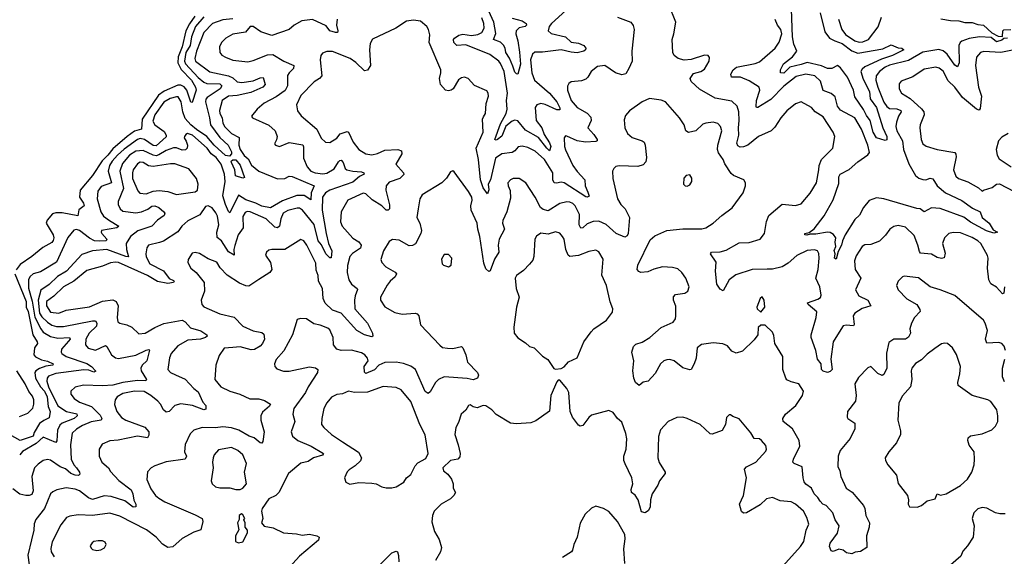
# Model space of a CAD drawing. Extents: x 1892934 to 2008621, y 567149 to 683290.
# Tile 272 of 298: x 1943972 to 1950778, y 663184 to 666892. Entities that reach past the tile are written whole.
import ezdxf

# ---------------------------------------------------------------- set-up
doc = ezdxf.new("R2010")
doc.units = 0

msp = doc.modelspace()

# ---------------------------------------------------------------- linework, layer by layer
at = {"layer": '0CON20XD'}
for points in [[(1947375, 666903.9), (1947445, 666883.4), (1947471.9, 666865), (1947475.7, 666855), (1947465, 666845.8), (1947425, 666835.4), (1947403.6, 666815), (1947401.5, 666795), (1947415.9, 666745.9), (1947427.6, 666667.6), (1947432.6, 666585), (1947415, 666516.7), (1947405, 666518), (1947395, 666530), (1947380.4, 666570.4), (1947357.1, 666627.1), (1947333, 666665), (1947328.7, 666695), (1947316.3, 666716.3), (1947296.4, 666736.4), (1947247.5, 666755), (1947263.6, 666796.4), (1947249, 666875), (1947195, 666998.1)], [(1950778.8, 665045), (1950775, 665002.5), (1950765, 664998.8), (1950724, 665044), (1950685, 665067.5), (1950670.9, 665095), (1950662.7, 665175), (1950667.1, 665245), (1950663.1, 665263.1), (1950616.7, 665345), (1950595, 665363.5), (1950555, 665386.9), (1950475, 665418.9), (1950425, 665420.6), (1950395.7, 665414.3), (1950365.6, 665384.4), (1950350.6, 665345), (1950368.6, 665278.6), (1950362.6, 665247.4), (1950345, 665241.2), (1950315, 665249.2), (1950275, 665271.3), (1950199.5, 665279.5), (1950190.8, 665290.8), (1950181.2, 665335), (1950155, 665400.8), (1950095, 665457.9), (1950045, 665470.5), (1950015, 665462.2), (1949985.8, 665445), (1949956.2, 665403.8), (1949915, 665361.4), (1949855, 665338.6), (1949815, 665337.1), (1949795, 665325.7), (1949755, 665261.2), (1949742.2, 665225), (1949748.1, 665165), (1949786.5, 665105), (1949749.4, 665025), (1949771.5, 664985), (1949835, 664954.6), (1949856, 664914), (1949795, 664895.6), (1949744, 664865), (1949733.3, 664845), (1949740, 664785), (1949735, 664776.2), (1949685, 664782.2), (1949665, 664777.1), (1949613.3, 664695), (1949594.6, 664665), (1949578.9, 664545), (1949588.1, 664475), (1949575, 664460), (1949555, 664454.2), (1949525, 664463.1), (1949514, 664475), (1949511.9, 664515), (1949487.8, 664545), (1949476.2, 664605), (1949443.6, 664695), (1949443.9, 664715), (1949478.4, 664835), (1949483.2, 664873.2), (1949422.5, 664925), (1949418, 664935), (1949489.8, 664960.2), (1949506.8, 664973.2), (1949512.5, 664987.5), (1949502, 665045), (1949474.4, 665105), (1949490.5, 665165), (1949497.6, 665245), (1949497.1, 665277.1), (1949487.5, 665295), (1949465, 665302.5), (1949415, 665296.1), (1949345, 665262.5), (1949285, 665210), (1949242.7, 665185), (1949175, 665168.7), (1949139, 665169), (1949035, 665165.6), (1948921.2, 665128.8), (1948876.6, 665093.4), (1948835, 665017.5), (1948815, 665030), (1948790.5, 665065), (1948781.5, 665155), (1948786.6, 665216.6), (1948746.7, 665275), (1948755, 665285.6), (1948815, 665287.8), (1948855, 665299.5), (1948945, 665350.6), (1949015, 665351.8), (1949090, 665375), (1949119.4, 665415), (1949133.4, 665496.6), (1949150.9, 665539.1), (1949242.9, 665617.1), (1949335, 665608.1), (1949375, 665620.8), (1949435, 665694.2), (1949478.8, 665765), (1949495.8, 665854.2), (1949497.3, 665885), (1949513.3, 665925), (1949592.5, 666005), (1949605.8, 666085.8), (1949594, 666115), (1949525, 666220), (1949470, 666255), (1949445, 666285.8), (1949375, 666324.3), (1949335, 666310.8), (1949275, 666261.4), (1949233.1, 666215), (1949191.1, 666148.9), (1949165.8, 666125), (1949079.2, 666085), (1949005, 666025.3), (1948975, 666013.2), (1948952.3, 666012.2), (1948935, 666020.6), (1948929.2, 666039.2), (1948943.3, 666095), (1948939.7, 666145), (1948945.9, 666195.9), (1948942.1, 666255), (1948931.9, 666295), (1948895, 666328.5), (1948779, 666349), (1948671.5, 666411.5), (1948614, 666465), (1948606, 666485), (1948630.6, 666519.4), (1948680, 666535), (1948705, 666550), (1948737.5, 666605), (1948740, 666630), (1948730, 666645), (1948706.4, 666646.4), (1948613, 666617), (1948565, 666613.1), (1948524.5, 666624.5), (1948495, 666643.8), (1948487.5, 666665), (1948481.4, 666755), (1948494.3, 666795), (1948506.5, 666875), (1948460, 666995)], [(1945183.5, 666916.5), (1945146.3, 666863.7), (1945119.9, 666815), (1945094.8, 666705), (1945066.7, 666635), (1945065.9, 666595), (1945088.6, 666548.6), (1945158.6, 666475), (1945185.9, 666425), (1945190.5, 666405), (1945165, 666320), (1945155, 666323.3), (1945127.7, 666405), (1945108.4, 666428.4), (1945085, 666440.9), (1945065, 666438.8), (1944971.5, 666398.5), (1944930.3, 666369.7), (1944818.8, 666205), (1944814.7, 666135.3), (1944765, 666122.2), (1944715.1, 666084.9), (1944615, 665999.8), (1944580.7, 665955), (1944542.1, 665917.9), (1944475.5, 665815), (1944390.8, 665715), (1944385.4, 665665), (1944412.7, 665625), (1944418.1, 665605), (1944381.6, 665578.4), (1944373.2, 665536.8), (1944265, 665556.8), (1944221.4, 665558.6), (1944199.5, 665550.5), (1944162.1, 665507.9), (1944154, 665485), (1944203.5, 665405), (1944207.5, 665385), (1944202.7, 665367.3), (1944195, 665353.5), (1944131.1, 665318.9), (1944056.7, 665255), (1943975, 665200.5), (1943946.6, 665163.4)], [(1945245, 666911.2), (1945187.5, 666845), (1945158.8, 666775), (1945149.3, 666715), (1945120, 666665), (1945109.9, 666605), (1945118.2, 666588.2), (1945205, 666493.1), (1945245, 666459.6), (1945265, 666450.4), (1945355, 666448.3), (1945370, 666435), (1945358.6, 666415), (1945266.9, 666355), (1945257.9, 666342.1), (1945256.1, 666325), (1945284.3, 666215), (1945290.7, 666165), (1945355, 666078.6), (1945412.3, 666025), (1945435, 665978.9), (1945436.2, 665965), (1945421.7, 665948.3), (1945395, 665953.7), (1945316, 666025), (1945265.7, 666085), (1945194.1, 666134.1), (1945155.2, 666165), (1945115, 666209.7), (1945098.5, 666255), (1945086.8, 666325), (1945068.2, 666358.2), (1945055, 666360.3), (1945012.1, 666347.9), (1944967.5, 666322.5), (1944905.7, 666235), (1944891.7, 666191.7), (1944905.2, 666165.2), (1944970.3, 666120.3), (1944985.2, 666095), (1944985, 666083.6), (1944915, 666020.7), (1944895, 666023.5), (1944835, 666064.1), (1944805, 666071.1), (1944785, 666064.8), (1944695, 665998.6), (1944646.7, 665955), (1944611, 665915), (1944593.3, 665885), (1944582.8, 665845), (1944605.2, 665764.8), (1944535, 665739.2), (1944511.9, 665708.1), (1944506.4, 665655), (1944533.7, 665563.7), (1944551.3, 665535), (1944593.4, 665505), (1944656, 665465), (1944643.8, 665455), (1944536.7, 665435), (1944534, 665425), (1944540, 665415), (1944573.3, 665375), (1944570, 665365), (1944525, 665360.7), (1944489.2, 665365), (1944455, 665382.5), (1944385, 665436.1), (1944365, 665442.4), (1944345, 665438), (1944305, 665386.7), (1944225, 665217.5), (1944115, 665150), (1944065, 665135.4), (1944045, 665118.5), (1944033, 665097), (1944032.7, 665037.2), (1944056.8, 664946.8), (1944075.5, 664835.5), (1944117.8, 664755), (1944135, 664733.8), (1944185, 664702.3), (1944235, 664691.3), (1944316.2, 664695), (1944320.5, 664685), (1944310.2, 664669.8), (1944259.6, 664615), (1944257.9, 664595), (1944263.6, 664585), (1944292.5, 664565), (1944435.1, 664515.1), (1944468.5, 664495), (1944496.9, 664463.1), (1944485, 664455.8), (1944449.8, 664469.8), (1944415, 664473.2), (1944222.5, 664447.5), (1944171.9, 664428.1), (1944161.6, 664415), (1944160.4, 664395), (1944171.2, 664355), (1944235, 664224.7), (1944295, 664183.3), (1944367.5, 664167.5), (1944368.6, 664155), (1944347.6, 664135), (1944265.9, 664104.1), (1944248.9, 664091.1), (1944233, 664055), (1944227.6, 663982.4), (1944220.5, 663969.5), (1944135, 664007.5), (1944085, 663964.1), (1943991.4, 663908.6), (1943971.6, 663885)], [(1945445, 666898.1), (1945375, 666891), (1945305, 666865.7), (1945245.3, 666805), (1945194, 666676), (1945182, 666625), (1945187.8, 666605), (1945285, 666531.9), (1945415, 666505.2), (1945445, 666491.3), (1945475, 666462.9), (1945508.2, 666458.2), (1945585, 666469.7), (1945635, 666491.5), (1945655, 666494), (1945669.1, 666445), (1945653.3, 666425), (1945569.8, 666390.2), (1945475, 666368.3), (1945414, 666365), (1945372.1, 666335), (1945353, 666265), (1945355.8, 666245), (1945371.6, 666215), (1945375, 666177.8), (1945390.9, 666150.9), (1945435.2, 666105.2), (1945487.9, 666077.9), (1945487.7, 666025), (1945495.2, 665995), (1945524.5, 665954.5), (1945550.7, 665930.7), (1945575, 665886.9), (1945625, 665846.1), (1945755, 665792.1), (1945805, 665794.7), (1945835, 665810), (1945855, 665808.2), (1946006.5, 665745), (1945987, 665695), (1945985, 665646.7), (1945937.1, 665677.1), (1945887.6, 665677.6), (1945788.4, 665641.6), (1945705, 665591.7), (1945645, 665603.7), (1945605.1, 665625.1), (1945535, 665646.6), (1945485, 665679.2), (1945425, 665557.5), (1945415, 665566.2), (1945393.3, 665615), (1945375.7, 665675), (1945393, 665775), (1945387.4, 665825), (1945363.4, 665895), (1945329.4, 665939.4), (1945295, 665965.3), (1945268, 666005), (1945166.8, 666095), (1945132.5, 666105), (1945120.6, 666099.4), (1945111.4, 666085), (1945108.9, 666075), (1945123.1, 666053.1), (1945130.6, 666025), (1945129.7, 666005), (1945117.5, 665992.5), (1945095, 665991), (1945055, 666007.8), (1945035, 666007.4), (1944985, 665987.5), (1944932.6, 665957.4), (1944915, 665952.3), (1944895, 665955.5), (1944825, 665987.6), (1944775, 665982.6), (1944729.8, 665955), (1944681.7, 665898.3), (1944664.4, 665845), (1944688.4, 665725), (1944653.4, 665636.6), (1944651.8, 665615), (1944665.6, 665585), (1944685, 665570), (1944775, 665558.1), (1944814.8, 665565.2), (1944856.6, 665583.4), (1944885, 665603.6), (1944905, 665606.3), (1944932.5, 665595), (1944968.6, 665565), (1944974.3, 665555), (1944970.9, 665539.1), (1944925, 665506.7), (1944885.5, 665465), (1944787.3, 665432.7), (1944736.9, 665395), (1944708.8, 665345), (1944710.6, 665305), (1944725, 665253.9), (1944705, 665254.8), (1944575, 665305.1), (1944475.7, 665294.3), (1944400.4, 665269.6), (1944296.4, 665153.6), (1944233, 665117), (1944175, 665063.3), (1944117.3, 665022.7), (1944099.1, 664955), (1944108.9, 664865), (1944125, 664839.6), (1944165, 664801.5), (1944195, 664781.9), (1944225, 664771.3), (1944275, 664772.5), (1944475, 664812.2), (1944495, 664810), (1944505.7, 664795.7), (1944502.3, 664775), (1944451.2, 664725), (1944428.7, 664685), (1944425.5, 664645.5), (1944445, 664621.4), (1944495, 664608.2), (1944565, 664640), (1944575, 664634), (1944605.3, 664575.3), (1944635, 664555.6), (1944655, 664550), (1944775, 664572.8), (1944845, 664607.5), (1944865, 664613.3), (1944868.6, 664608.6), (1944850.8, 664535), (1944819.4, 664505), (1944809.7, 664485), (1944811.8, 664465), (1944847.3, 664405), (1944844.2, 664395.8), (1944785, 664399.2), (1944685, 664384.8), (1944615, 664367.5), (1944545, 664362.6), (1944412.6, 664367.4), (1944355, 664351.9), (1944324.4, 664325.6), (1944325.8, 664305), (1944347.5, 664275), (1944385, 664250), (1944468.6, 664218.6), (1944528, 664158), (1944540.4, 664135), (1944533.8, 664125), (1944465, 664111.9), (1944405, 664087.7), (1944365, 664063.1), (1944335, 664034.4), (1944322.7, 663955), (1944326.8, 663855), (1944345, 663816.7), (1944365, 663794.3)], [(1947746.4, 666955), (1947647.5, 666865), (1947632.5, 666845), (1947626, 666815), (1947646.8, 666796.8), (1947744.7, 666774.7), (1947785, 666738), (1947835, 666730.4), (1947871.4, 666715), (1947886, 666695), (1947884, 666685), (1947871.2, 666675), (1947825, 666662.7), (1947782.9, 666667.1), (1947715, 666683.7), (1947585, 666667.9), (1947532.2, 666667.8), (1947515.5, 666655), (1947502.3, 666615), (1947511.8, 666525), (1947531.2, 666475), (1947635, 666383.9), (1947685.7, 666325), (1947706.1, 666283.9), (1947705, 666269.2), (1947685, 666268.9), (1947605, 666305.8), (1947575, 666312.5), (1947547.5, 666305), (1947534.5, 666285), (1947542.9, 666195), (1947580.2, 666145), (1947598, 666098), (1947635, 666041.4), (1947643.3, 666015), (1947635, 665986.7), (1947615, 666003.5), (1947557.9, 666077.9), (1947467.9, 666127.9), (1947415, 666193.8), (1947395, 666197.5), (1947375, 666192), (1947332.8, 666157.2), (1947305, 666087.9), (1947275, 666063.5), (1947265, 666059.2), (1947256.2, 666065), (1947295, 666172.5), (1947335.5, 666244.5), (1947341.5, 666275), (1947336.3, 666335), (1947344.4, 666385.6), (1947320, 666535), (1947295, 666590), (1947285, 666605.5), (1947220.9, 666650.9), (1947055, 666718.4), (1946994, 666714), (1946972.7, 666735), (1946971.2, 666755), (1946977.9, 666765), (1947007.8, 666785), (1947035, 666793), (1947095, 666782.3), (1947139.6, 666790.4), (1947165.6, 666805), (1947181.5, 666835), (1947179.2, 666865), (1947166, 666906)], [(1948105, 666908.9), (1948195.5, 666875.5), (1948213.4, 666853.4), (1948219.4, 666825), (1948203.3, 666675), (1948204.5, 666605), (1948183.3, 666555), (1948162.2, 666517.8), (1948135, 666510.6), (1948090, 666525), (1948016.4, 666576.4), (1947965, 666570), (1947921.8, 666535), (1947900, 666495), (1947885, 666480.9), (1947855, 666468.8), (1947785, 666462.5), (1947768.9, 666451.1), (1947757.6, 666432.4), (1947757.5, 666405), (1947782.8, 666335), (1947825.5, 666285), (1947895.2, 666245.3), (1947919.4, 666219.4), (1947922.3, 666195), (1947898.1, 666145), (1947939.9, 666099.9), (1947962.9, 666065), (1947964, 666055), (1947955, 666050), (1947883.5, 666046.5), (1947826.2, 666056.2), (1947755, 666088), (1947745, 666088.8), (1947734.4, 666075.6), (1947738, 666015), (1947745, 665993.1), (1947796, 665885), (1947825, 665843.2), (1947879.5, 665785), (1947880.7, 665745), (1947900.2, 665700.3), (1947907.6, 665672.4), (1947895, 665665.7), (1947885, 665667.8), (1947735, 665764.7), (1947715, 665769.6), (1947683, 665763), (1947665.9, 665765.9), (1947657.5, 665785), (1947656.2, 665835), (1947599.1, 665925), (1947535, 665983.5), (1947485, 666010), (1947445, 666018.9), (1947416.8, 666013.2), (1947394.1, 665985.9), (1947375.8, 665974.2), (1947305, 665966.1), (1947260.7, 665935), (1947226.7, 665785), (1947209.2, 665755), (1947214.4, 665715.6), (1947205, 665690), (1947175, 665731.1), (1947157.7, 665785), (1947144, 665925), (1947127.7, 666005), (1947174.5, 666115), (1947171.2, 666205), (1947178.4, 666221.6)], [(1949607.2, 666747.2), (1949657.1, 666727.1), (1949725, 666677.5), (1949765, 666660.2), (1949939.1, 666690.9), (1949995, 666718.6), (1950045, 666697.1), (1950070, 666695), (1950082.5, 666685), (1950004.4, 666645), (1949930, 666620), (1949813.9, 666566.1), (1949795, 666550.7), (1949787.4, 666535), (1949802, 666482), (1949846.7, 666395), (1949851.6, 666345), (1949894.6, 666285), (1949937.7, 666145), (1949966, 666085), (1949965, 666062.5), (1949955, 666057.5), (1949895, 666076), (1949871.2, 666115), (1949850, 666195), (1949825, 666229.5), (1949805, 666272.1), (1949745, 666358.2), (1949735.9, 666405), (1949693.4, 666495), (1949645, 666558.9), (1949625, 666574.7), (1949585, 666555.4), (1949555.7, 666554.3), (1949514.5, 666574.5), (1949415, 666597), (1949375, 666581.7), (1949295.4, 666564.6), (1949255, 666523.8), (1949232, 666525), (1949231.1, 666545), (1949252.6, 666587.4), (1949315, 666635.9), (1949342.8, 666675), (1949322.7, 666722.7), (1949314.5, 666775), (1949307.9, 666965)], [(1949505, 666940.8), (1949538.6, 666808.6), (1949569.6, 666765), (1949607.2, 666747.2)], [(1949630.9, 666895), (1949655.4, 666825), (1949679.9, 666789.9), (1949745, 666746.1), (1949775, 666737.9), (1949801.1, 666738.9), (1949839.1, 666755), (1949906.7, 666843.3), (1949929.1, 666910.9)], [(1950338.8, 666898.8), (1950405.8, 666885.8), (1950463.7, 666883.7), (1950505, 666872.2), (1950555, 666871.9), (1950595, 666859.3), (1950635, 666855.2), (1950690.9, 666800.9), (1950735, 666778.5), (1950764.5, 666775.5), (1950767.8, 666815), (1950775, 666823.2), (1950823.3, 666825)], [(1947178.4, 666221.6), (1947191.1, 666245), (1947196.6, 666313.4), (1947211.4, 666365), (1947210.8, 666385), (1947200.3, 666400.3), (1947116.8, 666436.8), (1947072.5, 666485), (1947046.2, 666496.2), (1947025, 666491.2), (1947005, 666476.2), (1946967.5, 666415), (1946955, 666404.2), (1946935, 666400), (1946915.5, 666405.5), (1946881.1, 666445), (1946873.1, 666485), (1946883.5, 666525), (1946881.8, 666545), (1946802.2, 666735), (1946808, 666788), (1946797.5, 666825), (1946785.9, 666845.9), (1946741.7, 666881.7), (1946695, 666888.6), (1946645, 666881.4), (1946570.8, 666835), (1946411.3, 666758.7), (1946395, 666727.5), (1946389.1, 666685), (1946397.9, 666575), (1946375, 666542.9), (1946355, 666538.6), (1946296.1, 666596.1), (1946255.7, 666625), (1946135, 666671.6), (1946095, 666672.9), (1946065, 666660), (1946053.1, 666645), (1946048.9, 666615), (1946059.3, 666505), (1946045, 666485.5), (1946008.2, 666461.8), (1945915, 666367.5), (1945885.7, 666305), (1945892.8, 666262.8), (1945917, 666227), (1946025, 666135.6), (1946055, 666074.3), (1946085, 666046.5), (1946115, 666044.5), (1946165, 666073.7), (1946187.6, 666102.4), (1946235, 666120.4), (1946245.4, 666115), (1946277.9, 666045), (1946315.3, 665995.3), (1946365.3, 665965.3), (1946405, 665958.7), (1946445, 665966.6), (1946495, 665989.7), (1946585, 665996.4), (1946610, 665985), (1946612.9, 665965), (1946572.9, 665895), (1946625.7, 665835), (1946627.9, 665822.1), (1946599.2, 665795), (1946525, 665770.6), (1946504.6, 665745), (1946503.2, 665715), (1946527.4, 665612.6), (1946527.1, 665585), (1946520, 665575), (1946505, 665576), (1946475.6, 665605), (1946408.5, 665648.5), (1946365, 665690), (1946345, 665694.4), (1946241.1, 665645), (1946193.5, 665565), (1946190.5, 665495), (1946201.1, 665465), (1946275, 665381.4), (1946315, 665357.8), (1946332.9, 665335), (1946327.1, 665312.9), (1946272.9, 665277.1), (1946254.5, 665255), (1946236.9, 665193.1), (1946236, 665145), (1946246.2, 665095), (1946265, 665064.4), (1946305.4, 665035.4), (1946307.6, 665027.6), (1946290.3, 664985), (1946285.8, 664955), (1946289.3, 664895), (1946375.6, 664795), (1946411.2, 664725), (1946412.5, 664705), (1946405, 664701.2), (1946355, 664714), (1946301.9, 664745), (1946193.3, 664863.3), (1946135.2, 664885.2), (1946083.4, 664933.4), (1946069, 664965), (1946065.2, 665035), (1946037.7, 665085), (1946033.9, 665125), (1946021.9, 665161.9), (1946019.9, 665209.9), (1945957.5, 665335), (1945935, 665364.3), (1945915, 665374.2), (1945805, 665304.5), (1945715, 665304.2), (1945695, 665298.8), (1945676.7, 665285), (1945670, 665265), (1945704.6, 665214.6), (1945713.6, 665165), (1945700.6, 665145), (1945624.1, 665095.9), (1945555, 665051.5), (1945535, 665052.7), (1945492.3, 665072.2), (1945406.9, 665126.9), (1945357.1, 665177.1), (1945335, 665216.9), (1945275, 665240.6), (1945215, 665275.7), (1945185, 665283.8), (1945165, 665278.8), (1945136, 665235), (1945134.2, 665215), (1945155.8, 665175), (1945192, 665145), (1945246.9, 665075), (1945249.2, 665015), (1945226, 664955), (1945231.4, 664925), (1945245, 664908), (1945355, 664860), (1945455, 664835.5), (1945513.3, 664775), (1945585, 664742.5), (1945645, 664730), (1945659.7, 664719.7), (1945663.1, 664685), (1945651.1, 664655), (1945635, 664636.9), (1945595, 664612.2), (1945570.7, 664610.7), (1945495, 664632.1), (1945445, 664627.1), (1945385, 664621.4), (1945349.5, 664570.5), (1945326.7, 664505), (1945321.4, 664405), (1945362, 664355), (1945424.1, 664324.1), (1945494.6, 664304.6), (1945562.2, 664272.2), (1945625, 664270.9), (1945665, 664261.5), (1945705.6, 664235.6), (1945698.9, 664221.1), (1945650.5, 664179.5), (1945637.8, 664155), (1945638.5, 664125), (1945662.5, 664045), (1945653, 663977), (1945645, 663966.2), (1945635, 663967.5), (1945592.7, 664002.7), (1945556.9, 664015), (1945485.7, 664055), (1945435, 664072.5), (1945375, 664078.2), (1945325, 664072.1), (1945232.5, 664075), (1945175.3, 664054.7), (1945149.2, 664030.8), (1945114.6, 663955.4), (1945111.5, 663905), (1945125.5, 663875), (1945115, 663854.4), (1944985, 663837.3), (1944905, 663809.4), (1944881.2, 663795), (1944855, 663767.5), (1944850.6, 663715), (1944879.1, 663649.1), (1944910, 663605), (1944932.5, 663585), (1944975, 663560), (1945185, 663470.5), (1945232, 663445), (1945238.6, 663425), (1945225, 663366), (1945175, 663350.4), (1945094, 663306), (1945030.3, 663249.7), (1944995, 663244.2), (1944958, 663268), (1944915, 663316.7), (1944847.5, 663367.5), (1944665, 663461.3), (1944595, 663481.6), (1944475, 663465.8), (1944375, 663469.6), (1944318, 663462), (1944295, 663451.4), (1944255, 663400), (1944196.4, 663283.6), (1944186.5, 663236.5), (1944190, 663215), (1944208.9, 663178.9)], [(1946166.5, 666896.5), (1946161.5, 666855), (1946170.8, 666815), (1946167.5, 666805), (1946155, 666803.3), (1946115, 666816.4), (1946089.4, 666849.4), (1945995, 666893.6), (1945921.2, 666885), (1945868, 666855), (1945835, 666823.5), (1945715, 666782.5), (1945637.6, 666807.6), (1945586.2, 666846.2), (1945565, 666846.2), (1945533.3, 666806.7), (1945445, 666792.9), (1945395.7, 666765), (1945366, 666734), (1945353.3, 666705), (1945355.5, 666665.5), (1945367.9, 666647.9), (1945393.4, 666633.4), (1945445, 666612.7), (1945548, 666602), (1945585, 666610), (1945685, 666649.5), (1945722.7, 666652.7), (1945796.9, 666605), (1945865.7, 666575), (1945863.8, 666555), (1945833.8, 666525), (1945823.8, 666506.2), (1945823, 666435), (1945806.1, 666403.9), (1945745, 666358.2), (1945661.4, 666315), (1945614.2, 666275), (1945573.3, 666225), (1945580, 666215), (1945693.6, 666163.6), (1945737.8, 666125), (1945752.5, 666085), (1945747.7, 666062.3), (1945732.5, 666035), (1945740, 666025), (1945767, 666017), (1945835, 666043.3), (1945928.4, 666028.4), (1945934.6, 666014.6), (1945933.8, 665935), (1945958.8, 665875), (1945984.8, 665844.7), (1946015, 665833.3), (1946067.9, 665827.9), (1946095, 665832), (1946145, 665860.8), (1946175, 665908.9), (1946185, 665920), (1946195, 665920.6), (1946208.4, 665905), (1946221.8, 665865), (1946233.1, 665855), (1946275.3, 665844.7), (1946335, 665840.9), (1946350, 665835), (1946352, 665825), (1946321.6, 665808.4), (1946275, 665770.2), (1946114.5, 665715), (1946084.6, 665695), (1946065.3, 665665), (1946063.1, 665575), (1946090, 665415), (1946106.7, 665345), (1946128.7, 665295), (1946125, 665246.2), (1946115, 665247.1), (1946086.9, 665275), (1946057.1, 665337.1), (1946034.8, 665365), (1946007, 665477), (1945926.7, 665576.7), (1945905, 665590.4), (1945889.6, 665590.4), (1945825, 665574.7), (1945793.7, 665556.3), (1945776, 665515), (1945767.6, 665465), (1945755, 665453.4), (1945735, 665459.1), (1945675, 665515.9), (1945565, 665564.7), (1945545, 665566.2), (1945530.8, 665559.2), (1945515, 665532.5), (1945516.4, 665455), (1945481.2, 665405), (1945458.1, 665331.9), (1945452.6, 665305), (1945455, 665264.3), (1945415, 665288.2), (1945367.6, 665365), (1945336.4, 665386.4), (1945334.8, 665425), (1945347.6, 665475), (1945339.2, 665535), (1945328.4, 665558.4), (1945301.1, 665591.1), (1945275, 665606.2), (1945255, 665601.2), (1945217, 665543), (1945135, 665503.1), (1945093.3, 665465), (1945065, 665426.4), (1944965, 665361.8), (1944937.9, 665352.1)], [(1950172.8, 665587.2), (1949946.2, 665653.8), (1949895, 665661.8), (1949845, 665642.2), (1949805.6, 665595), (1949777.7, 665542.3), (1949745, 665511.4), (1949678.6, 665405), (1949659.2, 665365), (1949653.5, 665335), (1949629.1, 665290.9), (1949615, 665237.5), (1949604.5, 665244.5), (1949609.2, 665275), (1949603.1, 665296.9), (1949614.6, 665325), (1949609.7, 665355), (1949612.9, 665385), (1949597.1, 665407.1), (1949575, 665420.9), (1949555, 665424.7), (1949475, 665410), (1949435, 665411.2), (1949412.9, 665402.9), (1949400, 665405), (1949400, 665415), (1949428.8, 665421.2), (1949462.9, 665447.1), (1949533.5, 665536.5), (1949595, 665648), (1949635, 665760.8), (1949635, 665807.5), (1949642.5, 665825), (1949705, 665857.5), (1949765, 665910.5), (1949835, 665957.5), (1949845.6, 665974.4), (1949834, 666025), (1949791.9, 666135), (1949744.3, 666214.3), (1949645, 666267.1), (1949625.7, 666295), (1949609.2, 666359.2), (1949581.8, 666381.8), (1949525, 666403.5), (1949507.4, 666467.4), (1949469.2, 666505), (1949405, 666515.2), (1949340.2, 666499.8), (1949255, 666433.2), (1949165, 666341.8), (1949075, 666284.4), (1949065.8, 666285.8), (1949062.8, 666292.8), (1949064.2, 666334.2), (1949088.1, 666405), (1949084.5, 666425), (1949015, 666469.2), (1948955, 666494.1), (1948892.5, 666495), (1948888, 666515), (1948903.3, 666545), (1948925.8, 666565), (1949055, 666589.3), (1949085, 666601.5), (1949195, 666695.7), (1949222.9, 666737.1), (1949239.7, 666795), (1949232.3, 666825), (1949210, 666855), (1949194.6, 666894.6)], [(1950800, 666765), (1950775, 666762.2), (1950761.2, 666751.2), (1950725, 666740), (1950688.3, 666768.3), (1950606.7, 666773.3), (1950535, 666763.2), (1950485, 666743.1), (1950473.3, 666735), (1950463.4, 666715), (1950466.1, 666595), (1950455, 666565.7), (1950437.2, 666577.2), (1950384.1, 666655), (1950355, 666677.4), (1950325, 666686.5), (1950215, 666667.5), (1950115, 666610), (1949985, 666578.4), (1949955, 666564.3), (1949916.1, 666535), (1949893.2, 666505), (1949890.4, 666475), (1949902.7, 666425), (1949945, 666323.5), (1949965, 666293.2), (1949985, 666277.6), (1950035.2, 666275.2), (1950063.9, 666263.9), (1950066.1, 666255), (1950045.9, 666225), (1950032.5, 666185), (1950029.2, 666155), (1950034.8, 666124.8), (1950073.5, 666055), (1950082.4, 665995), (1950117, 665897), (1950163.3, 665815), (1950187.3, 665797.3), (1950215, 665787.1), (1950235, 665786.2), (1950265, 665797.3), (1950283.4, 665793.4), (1950314.8, 665744.8), (1950372.1, 665695), (1950485, 665643.1), (1950559.3, 665589.3), (1950610.8, 665565), (1950625.5, 665525), (1950672.9, 665485), (1950700, 665440), (1950730, 665425), (1950705, 665417.5), (1950655, 665433.2), (1950545, 665493.5), (1950498.1, 665528.1), (1950335, 665587), (1950275, 665592.5), (1950225, 665564.3), (1950196.9, 665585), (1950172.8, 665587.2)], [(1950835, 666682.9), (1950755, 666665.2), (1950637.5, 666672.5), (1950614.7, 666665.3), (1950585, 666633.3), (1950578.8, 666575), (1950598.7, 666425), (1950620.3, 666365), (1950612.1, 666277.9), (1950605, 666266.2), (1950585, 666274.4), (1950488.2, 666355), (1950435, 666426.9), (1950390.1, 666470.1), (1950356.1, 666536.1), (1950328.5, 666558.5), (1950305, 666565.4), (1950225, 666551.5), (1950145, 666496.9), (1950065, 666466.7), (1950052, 666448), (1950050.5, 666415), (1950067.8, 666385), (1950128.2, 666348.2), (1950206.6, 666276.6), (1950221.2, 666255), (1950223.1, 666235), (1950196.4, 666165), (1950194.5, 666145), (1950203.8, 666063.8), (1950215.4, 666035.4), (1950238.8, 666018.8), (1950315, 665995.5), (1950435, 665974.5), (1950443.5, 665963.5), (1950446.1, 665945), (1950427.9, 665855), (1950441.9, 665811.9), (1950461.4, 665795), (1950525, 665771.8), (1950600.5, 665730.5), (1950625, 665707.5), (1950635, 665713.3), (1950695, 665733.3), (1950725, 665756.6), (1950745, 665758.6), (1950846, 665705)], [(1948568.8, 665001.2), (1948590, 665015), (1948600, 665045), (1948577.5, 665105), (1948550, 665145), (1948521.2, 665171.2), (1948485, 665180), (1948415, 665184.5), (1948355, 665168.9), (1948315, 665150.6), (1948265, 665146), (1948251.2, 665151.2), (1948240, 665165), (1948244.2, 665195), (1948328.9, 665371.1), (1948361.4, 665398.6), (1948445, 665435.4), (1948555, 665446.2), (1948686.8, 665446.8), (1948715, 665453.3), (1948765, 665485.6), (1948825, 665538.9), (1948897.8, 665592.2), (1948971.9, 665695), (1948989.2, 665745), (1948988.8, 665765), (1948977.5, 665785), (1948905, 665815.5), (1948888.9, 665828.9), (1948845.2, 665895.3), (1948835.3, 665925), (1948802, 665972), (1948794.8, 665994.8), (1948797.2, 666025), (1948824.5, 666125), (1948815.5, 666155), (1948797.5, 666175), (1948765, 666183.3), (1948715, 666178.1), (1948695, 666170), (1948645, 666123.5), (1948595, 666111.9), (1948577.5, 666125), (1948564.3, 666165), (1948532.5, 666215), (1948435, 666323.8), (1948405, 666336.2), (1948325, 666347.1), (1948275.4, 666324.6), (1948188, 666262), (1948158.9, 666231.1), (1948149.7, 666200.3), (1948154.5, 666144.5), (1948174.2, 666105), (1948205, 666078.6), (1948275, 666055.8), (1948287.5, 666045), (1948295.7, 666025), (1948305, 665940), (1948299.2, 665910.8), (1948281.7, 665888.3), (1948245, 665877.1), (1948115, 665881.9), (1948093.2, 665876.8), (1948078, 665865), (1948069.2, 665845), (1948071.4, 665795), (1948104.5, 665655), (1948128.2, 665615), (1948156.9, 665585), (1948186.9, 665525), (1948177.8, 665415), (1948170.3, 665399.7), (1948155, 665388.8), (1948095, 665414.5), (1948025.9, 665475.9), (1947975, 665500.3), (1947935, 665498.4), (1947895, 665482.2), (1947865, 665454.5), (1947851.2, 665451.2), (1947839.6, 665475), (1947840.8, 665545), (1947811.5, 665605), (1947795, 665621.8), (1947775, 665631.2), (1947753.6, 665633.6), (1947705, 665621.5), (1947625, 665571.2), (1947589.5, 665579.5), (1947571.8, 665595), (1947535.6, 665665.6), (1947471.2, 665765), (1947425, 665794.2), (1947383.3, 665795), (1947364.2, 665785), (1947347.1, 665765), (1947347.5, 665745), (1947363, 665713), (1947365, 665660), (1947340, 665565), (1947310.6, 665505), (1947310.2, 665485), (1947322.2, 665445), (1947285.3, 665375), (1947280.3, 665335), (1947283.2, 665286.8), (1947252.8, 665237.2), (1947225, 665157.5), (1947215, 665151.2), (1947195, 665170), (1947179.1, 665209.1), (1947153.3, 665395), (1947138.2, 665445), (1947134.7, 665485), (1947091.5, 665575), (1947089.6, 665605), (1947099.3, 665645), (1947096.4, 665666.4), (1947075, 665705.7), (1946975, 665840), (1946965, 665846.7), (1946949.5, 665840.5), (1946923, 665797), (1946890, 665765), (1946755, 665682.5), (1946736.9, 665655), (1946725.6, 665585.6), (1946716.4, 665525), (1946736.7, 665485), (1946748.5, 665435), (1946745.3, 665414.7), (1946707.4, 665342.6), (1946688, 665332), (1946665, 665329.4), (1946595, 665367.9), (1946547.9, 665372.1), (1946525, 665360), (1946485.5, 665295), (1946469.2, 665235), (1946474.2, 665215), (1946502.5, 665185), (1946568.2, 665148.2), (1946576.5, 665135), (1946567.8, 665115), (1946531.9, 665085), (1946511.9, 665058.1), (1946466.7, 664975), (1946465, 664953.3), (1946495, 664907.5), (1946565, 664868.9), (1946615, 664856.7), (1946705, 664864.4), (1946719.7, 664859.7), (1946730.8, 664845), (1946743.4, 664783.4), (1946875, 664642.5), (1946895, 664627.5), (1946928.8, 664621.2), (1946965, 664620.8), (1947025, 664634.2), (1947035.6, 664625), (1947056, 664575), (1947064, 664534), (1947066.7, 664525), (1947135.7, 664455), (1947143.8, 664435), (1947137.5, 664415), (1947106.6, 664403.4), (1947065, 664411.8), (1946905, 664423.3), (1946865.8, 664405), (1946845, 664385.7), (1946809.4, 664320.6), (1946795, 664309.2), (1946773.7, 664323.7), (1946707.1, 664475), (1946675, 664498), (1946625, 664516), (1946575, 664526.4), (1946495, 664522.8), (1946455, 664503.8), (1946425, 664473.1), (1946365, 664447.8), (1946356.4, 664456.4), (1946352, 664495), (1946380, 664535), (1946375, 664552.9), (1946357.8, 664575), (1946335, 664589.1), (1946265, 664607.5), (1946195, 664605.5), (1946164.2, 664615), (1946141.1, 664645), (1946138.8, 664695), (1946115, 664748), (1946101.5, 664761.5), (1946049.2, 664780.8), (1946005, 664791.1), (1945955, 664824.4), (1945912.9, 664827.1), (1945890, 664820), (1945858.2, 664715), (1945796.6, 664603.4), (1945745.4, 664544.6), (1945733.1, 664515), (1945735.8, 664495), (1945748.7, 664478.7), (1945795, 664462.2), (1945835, 664462.3), (1945975, 664492.5), (1946017.3, 664487.3), (1946032.5, 664475), (1946030.6, 664455), (1945965, 664354.2), (1945947.1, 664315), (1945867.9, 664205), (1945860, 664165), (1945874.4, 664115), (1945848.9, 664045), (1945858.1, 664015), (1945894.7, 663984.7), (1945987.1, 663945), (1946072.5, 663895), (1946065, 663883.3), (1946002.5, 663865), (1945965, 663839.2), (1945915, 663828.1), (1945830, 663755), (1945762.5, 663625), (1945741.2, 663605), (1945695, 663581.2), (1945648.8, 663515), (1945644, 663495), (1945653.3, 663445), (1945643.3, 663415), (1945662.3, 663392.3), (1945725, 663380), (1945795, 663346.7), (1945885, 663339.4), (1945925, 663328.8), (1945975, 663335.7), (1946025.7, 663325.7), (1946042.5, 663315), (1946037.5, 663295), (1945905, 663184.2), (1945770, 663035)], [(1950805.8, 666105), (1950760.4, 666079.6), (1950738.5, 666055), (1950721.1, 665995), (1950727.8, 665955), (1950741.9, 665931.9), (1950825, 665875.6)], [(1945055, 665684.4), (1945185, 665702.5), (1945200, 665715), (1945206.2, 665755), (1945194.3, 665794.3), (1945141.1, 665861.1), (1945045, 665895.3), (1945015, 665896.6), (1944895, 665877.5), (1944862.9, 665882.9), (1944825, 665905.3), (1944805, 665907.8), (1944785, 665896.4), (1944756.7, 665855), (1944750.4, 665835), (1944751.6, 665795), (1944788.5, 665708.5), (1944802.7, 665692.7), (1944845, 665688), (1944895, 665707.6), (1944935, 665711.6), (1944995, 665704.4), (1945055, 665684.4)], [(1945515, 665797.5), (1945463.5, 665813.5), (1945458, 665855), (1945435.5, 665905), (1945434.7, 665915.3), (1945445, 665924.4), (1945465, 665924.2), (1945495, 665887.9), (1945525, 665802.5), (1945515, 665797.5)], [(1948585, 665742.5), (1948605, 665750), (1948617, 665773), (1948617, 665797), (1948605, 665820), (1948580, 665815), (1948563, 665797), (1948560, 665755), (1948573, 665743), (1948585, 665742.5)], [(1947675, 664477.5), (1947715, 664482.5), (1947735, 664493.3), (1947765, 664528.8), (1947825, 664556.2), (1947872.2, 664665), (1947921.4, 664735), (1947940, 664755), (1948029.2, 664815), (1948069.7, 664870.3), (1948072.5, 664895), (1948053.2, 664943.2), (1948029.1, 665055), (1947996.6, 665126.6), (1948005, 665237.5), (1947975, 665288.8), (1947955, 665300), (1947905, 665290), (1947835, 665262), (1947775, 665255.4), (1947764.1, 665265), (1947748, 665305), (1947734.7, 665374.7), (1947724.7, 665394.7), (1947706.7, 665416.7), (1947675, 665425.6), (1947625, 665410.5), (1947573.6, 665416.4), (1947544.5, 665395.5), (1947533.3, 665375), (1947525.4, 665254.6), (1947518.5, 665231.5), (1947496.6, 665203.4), (1947455, 665158), (1947406.2, 665125), (1947396, 665105), (1947404.5, 665035), (1947425.4, 664975), (1947405.4, 664905), (1947387.3, 664767.3), (1947389.2, 664725), (1947414.4, 664694.4), (1947468.5, 664658.5), (1947495, 664632.9), (1947528, 664625), (1947585, 664565.8), (1947623.1, 664543.1), (1947665, 664482.5), (1947675, 664477.5)], [(1944937.9, 665352.1), (1944861.2, 665335), (1944850, 665315), (1944842.9, 665275), (1944845.8, 665254.2), (1944870.8, 665205), (1944965, 665157.1), (1945005, 665103.6), (1945035, 665090.8), (1945039.4, 665085), (1945035.7, 665075), (1944995, 665069.4), (1944923.4, 665083.4), (1944855, 665124.8), (1944655, 665214.4), (1944635, 665217.5), (1944598.4, 665211.6), (1944545, 665188.6), (1944435, 665158.9), (1944345, 665084.7), (1944275, 665045.4), (1944208.7, 664981.3), (1944158, 664945), (1944157.7, 664915), (1944185, 664872.1), (1944242.5, 664865), (1944293.8, 664885), (1944455, 664907.5), (1944545, 664946.2), (1944615.2, 664955.2), (1944637.5, 664945), (1944653.5, 664915), (1944644.5, 664835), (1944650.6, 664805), (1944664.1, 664794.1), (1944712.9, 664782.9), (1944747.3, 664767.3), (1944795, 664721.9), (1944840, 664725), (1944905.6, 664764.4), (1944967.9, 664792.1), (1945095, 664814.7), (1945115, 664805.3), (1945151.7, 664761.7), (1945225, 664742.5), (1945266, 664715), (1945267.1, 664705), (1945256, 664695), (1945222.5, 664685), (1945135, 664676.7), (1945065, 664639.1), (1945019.4, 664585), (1945008.1, 664555), (1944995.8, 664475.8), (1945013.8, 664455), (1945048.8, 664438.8), (1945115, 664407.3), (1945175, 664342.9), (1945205, 664321.5), (1945238.6, 664248.6), (1945258.1, 664225), (1945258.5, 664201.5), (1945245, 664196.7), (1945166.1, 664226.1), (1945085, 664237.1), (1945044.4, 664225), (1945005, 664184.2), (1944985, 664179.4), (1944965, 664195.6), (1944944.2, 664234.2), (1944925.5, 664255), (1944878.2, 664295), (1944832.3, 664322.3), (1944765, 664325.9), (1944685, 664310), (1944645, 664285.5), (1944631.5, 664265), (1944626.6, 664233.4), (1944642.5, 664185), (1944675, 664143.5), (1944705, 664123.5), (1944837.1, 664077.1), (1944863.5, 664045), (1944865, 664020), (1944855, 664003.1), (1944786, 664014), (1944652.7, 663987.3), (1944595, 663981.5), (1944541.4, 663958.6), (1944520, 663925), (1944520.6, 663875), (1944540.6, 663835), (1944585, 663795.6), (1944599.8, 663769.8), (1944657, 663707), (1944742.5, 663642.5), (1944754, 663616), (1944761.7, 663571.7), (1944775.5, 663545), (1944775.5, 663524.5), (1944755, 663522.7), (1944697.8, 663567.8), (1944605, 663597.3), (1944555, 663600.5), (1944475, 663576), (1944447, 663587), (1944385.3, 663635.3), (1944355, 663648), (1944293.9, 663656.1), (1944227.6, 663642.4), (1944199.8, 663630.2), (1944185.3, 663614.7), (1944143.9, 663515), (1944082.3, 663437.7), (1944072.1, 663407.9), (1944069.4, 663365), (1944053.5, 663296.5), (1944028.9, 663191.1), (1944044.6, 663074.6)], [(1946935, 665183.8), (1946953.3, 665195), (1946960, 665245), (1946935, 665268.8), (1946905, 665268.8), (1946887, 665237), (1946893.3, 665205), (1946902.5, 665195), (1946935, 665183.8)], [(1943939.1, 665135), (1944016.4, 664945), (1944015.4, 664905), (1944029.2, 664875), (1944061.9, 664715), (1944093.5, 664665), (1944094.4, 664655), (1944073.5, 664625), (1944068.5, 664575), (1944081.6, 664561.6), (1944122.1, 664542.1), (1944165, 664532.5), (1944204, 664515), (1944200, 664505), (1944151.6, 664498.4), (1944108.9, 664481.1), (1944083.4, 664466.6), (1944076.7, 664455), (1944081.1, 664415), (1944116.5, 664355), (1944142.1, 664325), (1944162.3, 664285), (1944168.3, 664218.3), (1944182.5, 664185), (1944175, 664140.8), (1944138.6, 664121.4), (1944108.8, 664101.2), (1944070.8, 664039.2), (1944065, 664013.9), (1943975, 663983.1), (1943901.2, 664025)], [(1950786.2, 664605), (1950776.2, 664635), (1950760, 664655), (1950740.9, 664660.9), (1950656.2, 664656.2), (1950648.1, 664685), (1950661.1, 664745), (1950646.9, 664795), (1950634.2, 664815), (1950435, 664985.7), (1950335, 665024.4), (1950266.2, 665046.2), (1950185, 665108.1), (1950085, 665119.2), (1950074.4, 665115.6), (1950043.8, 665085), (1950032.5, 665055), (1950044.2, 665025), (1950105, 664962.9), (1950173.2, 664923.2), (1950195, 664890), (1950195.8, 664875), (1950156.9, 664835), (1950135.7, 664795), (1950125.6, 664755), (1950128.9, 664725), (1950115, 664697.5), (1950094.5, 664685.5), (1950015, 664684.4), (1949979.1, 664660.9), (1949963.4, 664586.6), (1949965.4, 664484.6), (1949945, 664440), (1949934.2, 664434.2), (1949905, 664448), (1949855, 664495.8), (1949835, 664486), (1949771.1, 664418.9), (1949744.4, 664375), (1949754.5, 664295), (1949748.6, 664255), (1949693.8, 664185), (1949692.5, 664145), (1949697.5, 664135), (1949744.1, 664104.1), (1949744.3, 664065), (1949711.7, 663998.3), (1949644, 663916), (1949630, 663875), (1949626.2, 663805), (1949640.4, 663775), (1949648.7, 663735), (1949684.5, 663655), (1949726.8, 663626.8), (1949804.3, 663534.3), (1949814.2, 663515), (1949820, 663465), (1949846, 663415), (1949844, 663385), (1949825.6, 663325), (1949828.1, 663245), (1949785, 663216.4), (1949748.2, 663211.8), (1949725, 663200.8), (1949687.9, 663207.9), (1949665, 663226.2), (1949635, 663233.8), (1949595, 663217.5), (1949580.7, 663220.7), (1949570.5, 663250.5), (1949574.2, 663275), (1949626.1, 663343.9), (1949635.9, 663395), (1949609.1, 663435), (1949591.9, 663485), (1949546.9, 663535), (1949522.5, 663545), (1949504.7, 663565), (1949490.2, 663590.2), (1949464, 663615), (1949445.4, 663655), (1949405, 663683.3), (1949395, 663698), (1949386.7, 663725), (1949381.2, 663801.2), (1949324.4, 663824.4), (1949316.2, 663835), (1949320.6, 663855), (1949365.4, 663945), (1949358.9, 663985), (1949314.5, 664065), (1949250, 664115), (1949246, 664135), (1949266, 664165), (1949338.1, 664225), (1949382.2, 664295), (1949390, 664325), (1949358.8, 664375), (1949305, 664388.6), (1949275, 664404.4), (1949267.1, 664415), (1949248.1, 664475), (1949248.1, 664565), (1949192, 664655), (1949185, 664710), (1949175, 664732.5), (1949125, 664780), (1949095, 664780), (1949077.5, 664765), (1949073.8, 664715), (1949049.3, 664680.7), (1948968.3, 664601.7), (1948925, 664588), (1948895, 664602), (1948865, 664637.5), (1948831.7, 664651.7), (1948765, 664660), (1948685, 664647.1), (1948656, 664625), (1948647.2, 664552.8), (1948635, 664513.3), (1948614.2, 664475.8), (1948605, 664472), (1948555, 664485.8), (1948495.5, 664535.5), (1948465, 664542.9), (1948445, 664540.9), (1948425, 664534.4), (1948400.8, 664515), (1948365, 664446.7), (1948316.2, 664395), (1948282.3, 664387.7), (1948255, 664363.3), (1948227.5, 664385), (1948216.7, 664415), (1948210, 664465), (1948216.9, 664535), (1948204.3, 664595), (1948215.8, 664634.2), (1948230.3, 664649.7), (1948275, 664664), (1948328, 664695), (1948405.6, 664764.4), (1948488, 664802), (1948504.2, 664825), (1948508.1, 664845), (1948506.6, 664913.4), (1948490.8, 664955), (1948492, 664978), (1948505, 664992.5), (1948568.8, 665001.2)], [(1949095, 664870), (1949122.5, 664905), (1949117.5, 664955), (1949105, 664977.5), (1949090, 664965), (1949067.5, 664905), (1949070, 664895), (1949095, 664870)], [(1950175, 663522.9), (1950205, 663535.8), (1950245, 663566.7), (1950299.2, 663580.8), (1950315, 663616.2), (1950336.4, 663606.4), (1950375.7, 663614.3), (1950476.1, 663673.9), (1950523, 663717), (1950553.9, 663766.1), (1950568.8, 663815), (1950572.5, 663855), (1950568.8, 663905), (1950535, 663952.5), (1950525.8, 663985), (1950528, 664002), (1950545, 664015.8), (1950625, 664030.5), (1950692, 664058), (1950718, 664082), (1950734.2, 664115), (1950734.3, 664155), (1950725.5, 664195), (1950684.4, 664254.4), (1950665, 664265.8), (1950555, 664295.6), (1950458.9, 664365), (1950456.4, 664385), (1950470.9, 664445), (1950475.4, 664495.4), (1950448.6, 664578.6), (1950420, 664625), (1950385, 664654), (1950367.7, 664657.7), (1950345, 664651.4), (1950298.8, 664618.8), (1950245, 664580.6), (1950205, 664541.9), (1950163.8, 664516.2), (1950138.9, 664485), (1950134.5, 664465), (1950139.1, 664405), (1950130, 664355), (1950075, 664292.9), (1950048, 664245), (1950041.9, 664125), (1950060.9, 664050.9), (1950060, 664025), (1950032.7, 663967.3), (1949979.2, 663905), (1949954, 663865), (1949955.9, 663845.9), (1949972, 663815), (1950033.8, 663745), (1950045, 663687.5), (1950108, 663605), (1950115.8, 663575), (1950113.3, 663545), (1950122.5, 663525), (1950175, 663522.9)], [(1950779.5, 664389.5), (1950766.2, 664425), (1950764.6, 664485), (1950782.7, 664545)], [(1943970.3, 664149.7), (1944027.9, 664172.1), (1944061.8, 664208.2), (1944069.2, 664235), (1944068.8, 664265), (1944061, 664291), (1944035, 664323.2), (1944010.5, 664375), (1943950.9, 664465)], [(1949246, 663115), (1949368.6, 663251.4), (1949391.4, 663285), (1949408.1, 663365), (1949426.1, 663405), (1949412.8, 663452.8), (1949390, 663495), (1949335, 663544.2), (1949305, 663559.2), (1949227.7, 663567.7), (1949175, 663590.8), (1949135, 663580.8), (1949090, 663540), (1948995.4, 663484.6), (1948975, 663482.9), (1948962.3, 663492.3), (1948947.8, 663545), (1948974.4, 663605), (1948996.1, 663725), (1948981.1, 663785), (1948997.1, 663802.9), (1949060.8, 663835), (1949129.5, 663910.5), (1949135.3, 663924.7), (1949130.3, 663950.3), (1949100.6, 663985), (1949085, 663994.4), (1949048.9, 663998.9), (1949025, 664036), (1948945, 664133.3), (1948900.5, 664150.5), (1948885, 664162.5), (1948875, 664162.5), (1948857.3, 664142.7), (1948850.6, 664095), (1948827.2, 664052.8), (1948758.3, 664028.3), (1948745, 664031.2), (1948675, 664095.5), (1948585, 664136.9), (1948555, 664144.2), (1948515, 664144), (1948455, 664116.2), (1948402.4, 664057.6), (1948388.3, 664011.7), (1948382.2, 663865), (1948392, 663832), (1948433.8, 663765), (1948433.8, 663755), (1948394.2, 663705), (1948384, 663675), (1948343.7, 663616.3), (1948331.9, 663575), (1948330, 663525), (1948318.8, 663501.2), (1948295, 663483.3), (1948271.2, 663491.2), (1948246.2, 663575), (1948225.3, 663605.3), (1948200, 663625), (1948198.5, 663645), (1948209.4, 663685), (1948202.9, 663725), (1948158.3, 663821.7), (1948147.5, 663845), (1948147.5, 663875), (1948164.2, 663925), (1948169.5, 663995), (1948162.6, 664032.6), (1948135, 664110), (1948105, 664136.2), (1948075, 664178), (1948045, 664190.8), (1947925, 664159.2), (1947905, 664143.3), (1947865, 664086.7), (1947845, 664083.8), (1947835, 664090), (1947792.5, 664145), (1947776, 664185), (1947766.8, 664316.8), (1947755, 664342.5), (1947705, 664400), (1947695, 664400), (1947685, 664390), (1947643.8, 664295), (1947633.8, 664186.2), (1947539.5, 664120.5), (1947505, 664105.8), (1947405, 664099.4), (1947365, 664103.3), (1947265, 664164.3), (1947235.8, 664195.8), (1947195, 664222.5), (1947175, 664225.5), (1947135, 664209.2), (1947106.8, 664216.8), (1947085, 664231.2), (1947075, 664226.7), (1947055.7, 664194.3), (1947022.5, 664165), (1947005, 664107.5), (1946986.7, 664075), (1946978.8, 664025), (1947002.9, 663955), (1947016.2, 663895), (1947015, 663870), (1947000, 663855), (1946950, 663845), (1946897.5, 663795), (1946902.5, 663775), (1946931.7, 663751.7), (1946957.5, 663717.5), (1946968.8, 663685), (1946967.5, 663655), (1946983.3, 663625), (1946973.8, 663605), (1946950.2, 663579.8), (1946884.3, 663545), (1946838, 663495), (1946825.7, 663465), (1946821.7, 663421.7), (1946838.8, 663355), (1946870.3, 663300.3), (1946887.5, 663245), (1946880, 663215), (1946847.1, 663155)], [(1946545, 663656), (1946575, 663664), (1946626.7, 663695), (1946646.7, 663725), (1946675, 663750), (1946705, 663810), (1946725, 663830), (1946779.5, 663860.5), (1946796.2, 663895), (1946775, 664023.8), (1946737.5, 664095), (1946675, 664254.3), (1946608.8, 664335), (1946575, 664350.6), (1946485, 664356.7), (1946375, 664317.2), (1946285, 664315.4), (1946244.6, 664325.4), (1946203.6, 664306.4), (1946165, 664301.5), (1946127.5, 664282.5), (1946095.9, 664244.1), (1946074.6, 664205), (1946059.6, 664135), (1946058.9, 664095), (1946073.1, 664073.1), (1946126.1, 664026.1), (1946202.9, 663975), (1946313.9, 663903.9), (1946335.6, 663865), (1946326.8, 663843.2), (1946291.7, 663808.3), (1946248.3, 663781.7), (1946235, 663766.7), (1946216.2, 663725), (1946226.7, 663695), (1946255, 663683.1), (1946315, 663693.1), (1946405, 663689.2), (1946435, 663684.2), (1946475, 663664.2), (1946505, 663658), (1946545, 663656)], [(1945466.1, 663646.1), (1945495, 663646.2), (1945515, 663653.8), (1945540, 663685), (1945526.2, 663765), (1945538.6, 663825), (1945514, 663885), (1945480, 663915), (1945435, 663934.5), (1945345, 663919.2), (1945315.7, 663884.3), (1945308.6, 663865), (1945304.4, 663835), (1945308.6, 663795), (1945296, 663705), (1945301.2, 663685), (1945324.3, 663664.3), (1945355, 663656), (1945425, 663656.7), (1945466.1, 663646.1)], [(1944365, 663794.3), (1944385.8, 663765), (1944388.3, 663751.7), (1944378.1, 663741.9), (1944355, 663743.9), (1944325, 663754.8), (1944287.5, 663787.5), (1944252.1, 663802.1), (1944185, 663848.2), (1944165, 663852.5), (1944135, 663845.5), (1944098.5, 663821.5), (1944074.6, 663795), (1944055.7, 663734.3), (1944065.6, 663635), (1944055, 663610.9), (1944036.8, 663603.2), (1944015, 663603.8), (1943973.6, 663613.6), (1943925, 663649.2)], [(1948154.2, 663135), (1948148.1, 663235), (1948157.8, 663305), (1948154.4, 663335), (1948103.4, 663423.4), (1948045, 663492.5), (1948006.4, 663513.6), (1947955, 663530), (1947924.4, 663515.6), (1947881.2, 663475), (1947845, 663412.5), (1947825.6, 663315), (1947802.9, 663265), (1947794.2, 663225.8), (1947785.6, 663214.4), (1947723.3, 663175)], [(1950785, 663476.7), (1950746.4, 663476.4), (1950717.5, 663485), (1950656.4, 663516.4), (1950625, 663520), (1950595, 663512.5), (1950567.5, 663485), (1950556.7, 663445), (1950570, 663395), (1950562, 663315), (1950524.1, 663255.9), (1950491.7, 663218.3), (1950477.5, 663185), (1950390.7, 663109.3)], [(1945485, 663277.5), (1945515, 663283.3), (1945547.5, 663345), (1945547.5, 663365), (1945530, 663385), (1945530, 663415), (1945520, 663435), (1945527.5, 663445), (1945515, 663470), (1945505, 663476.7), (1945490, 663465), (1945488.3, 663438.3), (1945477.5, 663415), (1945487, 663367), (1945463.3, 663325), (1945462.5, 663285), (1945485, 663277.5)], [(1944505, 663224.2), (1944531.7, 663228.3), (1944557.7, 663242.3), (1944570, 663265), (1944561.7, 663281.7), (1944545, 663290), (1944515, 663291.2), (1944485, 663286), (1944473, 663277), (1944460, 663255), (1944465, 663240), (1944475, 663230.8), (1944505, 663224.2)], [(1946458, 663122), (1946545, 663207.5), (1946575, 663220), (1946583.8, 663213.8), (1946590.3, 663190.3), (1946593.3, 663145)]]:
    msp.add_lwpolyline(points, dxfattribs=at)

doc.saveas('drawing.dxf')
